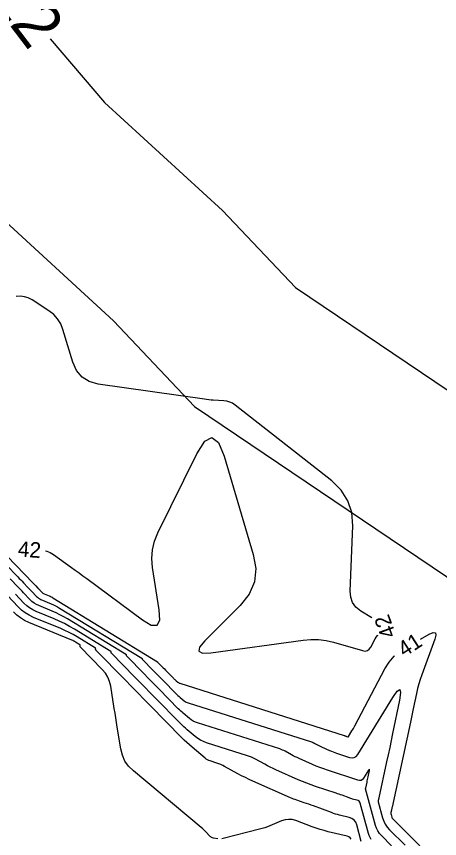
# Model space of a CAD drawing. Extents: x 2384780 to 2405861, y 547869 to 573706.
# Drawn here: x 2390064.8 to 2390119.4, y 552612 to 552718.1 of the extents above; entities that cross this region are included whole.
import ezdxf

# ---------------------------------------------------------------- set-up
doc = ezdxf.new("R2010")
doc.units = 0
for name, color, linetype in [('Old_Level_60', 7, 'Continuous'), ('Old_Level_61', 7, 'Continuous'), ('Prop Buffer Zone 1', 7, 'Continuous'), ('Prop Buffer Zone 2', 7, 'Continuous')]:
    doc.layers.add(name, color=color, linetype=linetype)

msp = doc.modelspace()

# ---------------------------------------------------------------- linework, layer by layer
at = {"layer": 'Old_Level_60'}
for points in [[(2390110.64475, 552640.44975), (2390109.2225, 552641.3405), (2390108.6045, 552641.835), (2390108.172, 552642.428), (2390107.92525, 552643.119), (2390107.86425, 552643.90825), (2390108.18375, 552652.326), (2390108.06625, 552654.0435), (2390107.5765, 552655.58875), (2390106.71475, 552656.96175), (2390105.48075, 552658.16225), (2390093.0315, 552667.9315), (2390092.69425, 552668.1585), (2390092.33525, 552668.327), (2390091.95425, 552668.43725), (2390091.55125, 552668.4895), (2390090.19925, 552668.5645), (2390089.90975, 552668.5835), (2390089.621, 552668.60925), (2390089.33275, 552668.641), (2390089.04525, 552668.679), (2390075.36625, 552670.64375), (2390074.20425, 552670.958), (2390073.268, 552671.53475), (2390072.55775, 552672.374), (2390072.07275, 552673.47575), (2390070.79725, 552677.7035), (2390070.51225, 552678.425), (2390070.11775, 552679.06425), (2390069.6135, 552679.62125), (2390068.99975, 552680.09575), (2390066.81525, 552681.511), (2390066.33675, 552681.7665), (2390065.837, 552681.9265), (2390065.3165, 552681.991), (2390064.77475, 552681.96)], [(2390068.55975, 552649.12775), (2390068.71075, 552649.09025), (2390069.15925, 552648.9015), (2390069.584, 552648.64125), (2390071.901, 552646.9805), (2390072.3965, 552646.6235), (2390072.8905, 552646.264), (2390073.38275, 552645.9025), (2390073.8735, 552645.53875), (2390081.04575, 552640.194), (2390082.19825, 552639.51925), (2390082.94625, 552639.51425), (2390083.2895, 552640.17875), (2390083.22825, 552641.51275), (2390082.36725, 552646.96475), (2390082.27125, 552648.11975), (2390082.35175, 552649.24775), (2390082.60875, 552650.34925), (2390083.0425, 552651.424), (2390088.0645, 552661.63375), (2390089.0925, 552663.25575), (2390090.0245, 552663.7465), (2390090.8605, 552663.10575), (2390091.6005, 552661.3335), (2390095.3555, 552648.64625), (2390095.671, 552646.8155), (2390095.49725, 552645.109), (2390094.834, 552643.52725), (2390093.68125, 552642.07), (2390089.11625, 552637.51375), (2390088.4315, 552636.683), (2390088.3335, 552636.1435), (2390088.82225, 552635.8955), (2390089.898, 552635.939), (2390101.815, 552637.58425), (2390102.79775, 552637.669), (2390103.773, 552637.651), (2390104.741, 552637.53), (2390105.7015, 552637.3065), (2390109.45125, 552636.22825), (2390109.78625, 552636.17925), (2390110.07525, 552636.2385), (2390110.318, 552636.40575), (2390110.51475, 552636.68125), (2390111.08225, 552637.7575), (2390111.21725, 552637.975), (2390111.37875, 552638.16675), (2390111.459, 552638.23725)], [(2390056.9005, 552655.33525), (2390066.975, 552644.94), (2390067.0595, 552644.8525), (2390067.144, 552644.76475), (2390067.22825, 552644.67675), (2390067.312, 552644.5885), (2390067.58575, 552644.3), (2390067.6445, 552644.238), (2390067.70325, 552644.17625), (2390067.76175, 552644.1145), (2390067.8205, 552644.05275), (2390068.10025, 552643.75775), (2390068.16275, 552643.6985), (2390068.23025, 552643.6465), (2390068.30325, 552643.602), (2390068.381, 552643.565), (2390069.0055, 552643.30675), (2390069.138, 552643.24875), (2390069.268, 552643.186), (2390069.3955, 552643.118), (2390069.52025, 552643.045), (2390082.997, 552634.806), (2390083.00125, 552634.8025), (2390083.00425, 552634.7985), (2390083.00575, 552634.79375), (2390083.00625, 552634.78825), (2390083.005, 552634.76925), (2390083.00525, 552634.7655), (2390083.00625, 552634.76175), (2390083.00775, 552634.7585), (2390083.01025, 552634.7555), (2390083.73125, 552634.0195), (2390083.88575, 552633.86175), (2390084.04025, 552633.70425), (2390084.19475, 552633.5465), (2390084.34925, 552633.38875), (2390085.09875, 552632.624), (2390085.1695, 552632.5535), (2390085.24175, 552632.48475), (2390085.31575, 552632.418), (2390085.3915, 552632.35275), (2390085.6415, 552632.143), (2390085.69675, 552632.101), (2390085.75525, 552632.065), (2390085.817, 552632.03475), (2390085.882, 552632.01075), (2390107.088, 552625.294), (2390107.1005, 552625.2895), (2390107.113, 552625.2845), (2390107.12525, 552625.279), (2390107.137, 552625.27275), (2390107.1755, 552625.25175), (2390107.18375, 552625.24725), (2390107.192, 552625.243), (2390107.2005, 552625.239), (2390107.209, 552625.235), (2390107.30575, 552625.19225), (2390107.3265, 552625.1835), (2390107.3475, 552625.175), (2390107.3685, 552625.16725), (2390107.39, 552625.15975), (2390107.54225, 552625.109), (2390107.57325, 552625.10325), (2390107.60025, 552625.10725), (2390107.62375, 552625.12175), (2390107.6435, 552625.146)], [(2390067.71325, 552642.03675), (2390067.38775, 552642.19125), (2390067.08375, 552642.37725), (2390066.801, 552642.59425), (2390066.54, 552642.84275), (2390065.72175, 552643.70475), (2390065.5465, 552643.8895), (2390065.37125, 552644.07425), (2390065.196, 552644.259), (2390065.02075, 552644.444), (2390064.003, 552645.5165)], [(2390109.287, 552611.591), (2390108.705, 552613.751), (2390108.568, 552614.0945), (2390108.36075, 552614.366), (2390108.08375, 552614.5655), (2390107.737, 552614.6935), (2390106.48925, 552614.9935), (2390106.22325, 552615.062), (2390105.9595, 552615.13825), (2390105.69825, 552615.2225), (2390105.4395, 552615.315), (2390103.112, 552616.1855), (2390102.8205, 552616.29325), (2390102.528, 552616.398), (2390102.2345, 552616.50025), (2390101.94, 552616.59975), (2390100.97675, 552616.9205), (2390100.77125, 552616.9915), (2390100.56775, 552617.0675), (2390100.366, 552617.14825), (2390100.166, 552617.234), (2390095.31325, 552619.37975), (2390094.82225, 552619.60325), (2390094.33625, 552619.83725), (2390093.85575, 552620.082), (2390093.3805, 552620.33725), (2390091.6555, 552621.28775), (2390091.41225, 552621.41425), (2390091.1635, 552621.52825), (2390090.90975, 552621.62975), (2390090.65025, 552621.719), (2390089.79475, 552621.99), (2390089.616, 552622.05625), (2390089.44625, 552622.139), (2390089.28525, 552622.238), (2390089.1335, 552622.3535), (2390087.465, 552623.7545), (2390087.11125, 552624.05875), (2390086.76525, 552624.3715), (2390086.427, 552624.6925), (2390086.09625, 552625.02175), (2390082.09, 552629.11075), (2390081.27425, 552629.94325), (2390080.4585, 552630.776), (2390079.6425, 552631.6085), (2390078.82675, 552632.441), (2390075.06275, 552636.28275), (2390075.04425, 552636.3055), (2390075.0315, 552636.33075), (2390075.0245, 552636.35775), (2390075.0235, 552636.38725), (2390075.02925, 552636.48675), (2390075.028, 552636.50675), (2390075.022, 552636.52425), (2390075.011, 552636.53925), (2390074.99525, 552636.5515), (2390072.626, 552638), (2390072.113, 552638.3), (2390071.5895, 552638.57925), (2390071.05525, 552638.83775), (2390070.51075, 552639.0755), (2390066.99825, 552640.528), (2390066.448, 552640.7895), (2390065.934, 552641.10375), (2390065.45625, 552641.47075), (2390065.01475, 552641.8905), (2390063.632, 552643.34775)], [(2390080.0525, 552632.836), (2390077.05025, 552635.90025), (2390077.0355, 552635.9185), (2390077.02525, 552635.9385), (2390077.01975, 552635.96025), (2390077.019, 552635.9835), (2390077.0235, 552636.063), (2390077.0225, 552636.079), (2390077.01775, 552636.09275), (2390077.009, 552636.10475), (2390076.9965, 552636.11475), (2390072.2935, 552638.99), (2390071.65325, 552639.36425), (2390071, 552639.71275), (2390070.33325, 552640.0355), (2390069.65375, 552640.33225), (2390067.35575, 552641.2825), (2390066.91775, 552641.4905), (2390066.50875, 552641.7405), (2390066.12875, 552642.0325), (2390065.7775, 552642.3665), (2390064.677, 552643.52625)], [(2390113.191, 552611.0495), (2390111.884, 552612.34725), (2390111.626, 552612.638), (2390111.4125, 552612.95475), (2390111.24325, 552613.29725), (2390111.11825, 552613.6655), (2390109.8495, 552618.37475), (2390109.8475, 552618.3835), (2390109.84675, 552618.39225), (2390109.84725, 552618.401), (2390109.8485, 552618.41), (2390109.85475, 552618.43875), (2390109.856, 552618.445), (2390109.8575, 552618.45125), (2390109.85875, 552618.4575), (2390109.86, 552618.46375), (2390110.0295, 552619.251), (2390110.0655, 552619.41975), (2390110.10125, 552619.58875), (2390110.1365, 552619.7575), (2390110.17125, 552619.9265), (2390110.33975, 552620.748), (2390110.3595, 552620.883), (2390110.347, 552620.9355), (2390110.30175, 552620.90575), (2390110.224, 552620.79375), (2390109.595, 552619.7675), (2390109.4465, 552619.5855), (2390109.2705, 552619.4785), (2390109.067, 552619.447), (2390108.836, 552619.49075), (2390104.95025, 552620.78475), (2390104.45525, 552620.95625), (2390103.9645, 552621.13925), (2390103.47825, 552621.33375), (2390102.9965, 552621.54), (2390101.26475, 552622.30575), (2390101.01325, 552622.42025), (2390100.76425, 552622.54025), (2390100.518, 552622.66575), (2390100.2745, 552622.7965), (2390099.483, 552623.2325), (2390099.3115, 552623.3215), (2390099.13625, 552623.402), (2390098.9575, 552623.4735), (2390098.77475, 552623.53625), (2390088.18375, 552626.891), (2390087.89325, 552626.9985), (2390087.61775, 552627.13275), (2390087.3565, 552627.29375), (2390087.11, 552627.481), (2390086.329, 552628.137), (2390086.1635, 552628.2795), (2390086.0015, 552628.42575), (2390085.843, 552628.57625), (2390085.68825, 552628.73025), (2390083.2205, 552631.249), (2390082.735, 552631.7445), (2390082.24925, 552632.24), (2390081.76375, 552632.7355), (2390081.27825, 552633.23125), (2390079.03775, 552635.51775), (2390079.02675, 552635.5315), (2390079.01925, 552635.54625), (2390079.015, 552635.5625), (2390079.0145, 552635.58), (2390079.01775, 552635.63925), (2390079.017, 552635.651), (2390079.0135, 552635.6615), (2390079.007, 552635.6705), (2390078.9975, 552635.67775), (2390071.384, 552640.3325), (2390070.908, 552640.61075), (2390070.42225, 552640.87), (2390069.92675, 552641.10975), (2390069.4215, 552641.33025), (2390067.71325, 552642.03675)], [(2390090.77625, 552611.954), (2390090.20925, 552612.03975), (2390090.0925, 552612.067), (2390089.985, 552612.112), (2390089.88675, 552612.17475), (2390089.79775, 552612.2555), (2390089.1985, 552612.89125), (2390089.068, 552613.0255), (2390088.93375, 552613.1555), (2390088.79575, 552613.2815), (2390088.65375, 552613.40325), (2390079.8855, 552620.70175), (2390079.28075, 552621.29825), (2390078.8095, 552621.97075), (2390078.471, 552622.71925), (2390078.266, 552623.5435), (2390077.81325, 552626.36025), (2390077.7165, 552626.96375), (2390077.6195, 552627.5675), (2390077.5225, 552628.171), (2390077.4255, 552628.7745), (2390076.96125, 552631.664), (2390076.81925, 552632.26175), (2390076.5925, 552632.8165), (2390076.281, 552633.32875), (2390075.8845, 552633.798), (2390073.075, 552636.66525), (2390073.053, 552636.69275), (2390073.03775, 552636.72275), (2390073.0295, 552636.7555), (2390073.028, 552636.79075), (2390073.035, 552636.9105), (2390073.0335, 552636.9345), (2390073.02625, 552636.9555), (2390073.01325, 552636.9735), (2390072.99425, 552636.9885), (2390072.43475, 552637.3305), (2390072.3135, 552637.40125), (2390072.19, 552637.46725), (2390072.06375, 552637.52825), (2390071.93525, 552637.5845), (2390066.3955, 552639.87525), (2390065.8515, 552640.1335), (2390065.3435, 552640.444), (2390064.87125, 552640.80675), (2390064.435, 552641.22175)], [(2390116.938, 552637.73275), (2390118.02975, 552638.3395), (2390118.548, 552638.5605), (2390118.84675, 552638.526), (2390118.926, 552638.236), (2390118.78625, 552637.6905), (2390117.09125, 552633.11775), (2390116.8845, 552632.52575), (2390116.701, 552631.9275), (2390116.54025, 552631.3225), (2390116.40275, 552630.711), (2390115.991, 552628.7025), (2390115.90225, 552628.27225), (2390115.8125, 552627.84225), (2390115.7215, 552627.41225), (2390115.62975, 552626.98275), (2390113.27025, 552616.00975), (2390113.25, 552615.916), (2390113.23, 552615.82225), (2390113.20975, 552615.7285), (2390113.1895, 552615.635), (2390113.12375, 552615.32875), (2390113.11375, 552615.26325), (2390113.1115, 552615.198), (2390113.117, 552615.13275), (2390113.1305, 552615.068), (2390113.21775, 552614.744), (2390113.2405, 552614.67675), (2390113.2715, 552614.6145), (2390113.31025, 552614.55675), (2390113.35725, 552614.50375), (2390116.84025, 552611.04625)], [(2390107.6435, 552625.146), (2390108.09075, 552625.87525), (2390108.18525, 552626.03225), (2390108.277, 552626.19075), (2390108.3665, 552626.35075), (2390108.45325, 552626.512), (2390112.35, 552633.90075), (2390112.88075, 552634.757), (2390113.516, 552635.511), (2390113.58775, 552635.574)], [(2390110.58275, 552611.85525), (2390110.42375, 552612.09075), (2390110.298, 552612.34525), (2390110.20525, 552612.619), (2390109.15175, 552616.52875), (2390109.09125, 552616.6805), (2390108.99975, 552616.80025), (2390108.87725, 552616.8885), (2390108.724, 552616.945), (2390108.173, 552617.0775), (2390108.0555, 552617.10775), (2390107.939, 552617.1415), (2390107.82375, 552617.17875), (2390107.7095, 552617.2195), (2390106.81, 552617.556), (2390106.61675, 552617.62725), (2390106.423, 552617.69675), (2390106.22875, 552617.76425), (2390106.03375, 552617.83025), (2390103.392, 552618.71), (2390102.8285, 552618.905), (2390102.27, 552619.11325), (2390101.7165, 552619.33475), (2390101.16825, 552619.5695), (2390098.289, 552620.84275), (2390097.91775, 552621.01175), (2390097.55025, 552621.18875), (2390097.18675, 552621.37375), (2390096.8275, 552621.56675), (2390095.6595, 552622.2105), (2390095.4065, 552622.34175), (2390095.148, 552622.4605), (2390094.88375, 552622.566), (2390094.61425, 552622.65875), (2390089.306, 552624.34025), (2390088.917, 552624.48425), (2390088.5475, 552624.66425), (2390088.1975, 552624.87975), (2390087.86725, 552625.131), (2390086.8205, 552626.00975), (2390086.59875, 552626.20075), (2390086.38175, 552626.397), (2390086.1695, 552626.59825), (2390085.962, 552626.805), (2390082.65525, 552630.17975), (2390082.0045, 552630.844), (2390081.354, 552631.508), (2390080.70325, 552632.172), (2390080.0525, 552632.836)], [(2390107.98225, 552611.894), (2390107.852, 552612.065), (2390107.6775, 552612.19075), (2390107.459, 552612.27125), (2390105.01825, 552612.8585), (2390104.4975, 552612.992), (2390103.98175, 552613.1415), (2390103.47075, 552613.3065), (2390102.9645, 552613.487), (2390100.83225, 552614.28475), (2390100.37625, 552614.4105), (2390099.922, 552614.446), (2390099.47, 552614.3915), (2390099.01975, 552614.2465), (2390097.50875, 552613.60775), (2390097.18275, 552613.47725), (2390096.8525, 552613.35975), (2390096.518, 552613.25525), (2390096.179, 552613.1635), (2390091.46425, 552611.9865), (2390091.2935, 552611.9525)]]:
    msp.add_lwpolyline(points, dxfattribs=at)
at = {"layer": 'Old_Level_61'}
msp.add_lwpolyline([(2390063.49125, 552647.29425), (2390064.99725, 552645.7405), (2390065.17625, 552645.55525), (2390065.35475, 552645.36975), (2390065.5325, 552645.1835), (2390065.71, 552644.997), (2390066.289, 552644.38675), (2390066.41325, 552644.256), (2390066.53725, 552644.12525), (2390066.66125, 552643.9945), (2390066.78525, 552643.86375), (2390067.377, 552643.24025), (2390067.509, 552643.11475), (2390067.65225, 552643.00475), (2390067.806, 552642.91075), (2390067.97075, 552642.8325), (2390069.2915, 552642.28625), (2390069.57175, 552642.164), (2390069.84675, 552642.03075), (2390070.116, 552641.88725), (2390070.38, 552641.73275), (2390080.99275, 552635.24475), (2390081.0015, 552635.23775), (2390081.0075, 552635.22925), (2390081.011, 552635.2195), (2390081.01175, 552635.20825), (2390081.0095, 552635.16925), (2390081.00975, 552635.16125), (2390081.01175, 552635.15375), (2390081.015, 552635.14675), (2390081.02025, 552635.1405), (2390082.5075, 552633.6225), (2390082.82625, 552633.29725), (2390083.14475, 552632.972), (2390083.4635, 552632.64675), (2390083.78225, 552632.3215), (2390085.328, 552630.744), (2390085.47375, 552630.59875), (2390085.62325, 552630.457), (2390085.776, 552630.319), (2390085.932, 552630.18475), (2390086.4475, 552629.75175), (2390086.5615, 552629.66525), (2390086.682, 552629.59075), (2390086.8095, 552629.52875), (2390086.9435, 552629.47925), (2390102.85225, 552624.44025), (2390102.989, 552624.39325), (2390103.123, 552624.3395), (2390103.25425, 552624.27925), (2390103.38275, 552624.21275), (2390103.7975, 552623.984), (2390103.887, 552623.936), (2390103.9775, 552623.89), (2390104.06875, 552623.846), (2390104.161, 552623.804), (2390105.20425, 552623.34275), (2390105.42875, 552623.2465), (2390105.6555, 552623.15575), (2390105.88425, 552623.0705), (2390106.115, 552622.9905), (2390107.761, 552622.4425), (2390108.094, 552622.37925), (2390108.38725, 552622.42475), (2390108.641, 552622.57875), (2390108.85525, 552622.8415), (2390113.3515, 552630.1765), (2390113.93025, 552631.01125), (2390114.26675, 552631.23275), (2390114.36125, 552630.84125), (2390114.21325, 552629.83625), (2390113.33475, 552625.5515), (2390113.1455, 552624.6335), (2390112.95375, 552623.716), (2390112.76, 552622.799), (2390112.56425, 552621.8825), (2390111.56575, 552617.23925), (2390111.55475, 552617.188), (2390111.54375, 552617.13675), (2390111.53275, 552617.0855), (2390111.5215, 552617.03425), (2390111.4855, 552616.86675), (2390111.48, 552616.83075), (2390111.47875, 552616.795), (2390111.482, 552616.7595), (2390111.48925, 552616.724), (2390112.0495, 552614.645), (2390112.1955, 552614.21475), (2390112.39325, 552613.8145), (2390112.64275, 552613.44425), (2390112.94425, 552613.104), (2390114.95925, 552611.104)], dxfattribs=at)
at = {"layer": 'Prop Buffer Zone 1'}
msp.add_lwpolyline([(2390053.21825, 552703.08025), (2390061.76875, 552693.08075), (2390077.3455, 552678.805), (2390087.792, 552667.7495), (2390132.83325, 552637.338)], dxfattribs=at)
at = {"layer": 'Prop Buffer Zone 2'}
msp.add_lwpolyline([(2390069.174, 552715.195), (2390076.17875, 552707.00325), (2390091.3885, 552693.06375), (2390100.813, 552683.09), (2390144.025, 552653.9135)], dxfattribs=at)

# ---------------------------------------------------------------- texts
at = {"layer": 'Old_Level_60'}
for s, rotation, p in [('42', 355.9489806, (2390064.93875, 552648.39075)), ('42', 110.2024167, (2390113.81925, 552638.2635)), ('41', 32.7976806, (2390114.8315, 552635.341))]:
    msp.add_text(s, height=2, rotation=rotation, dxfattribs=at).set_placement(p)
at = {"layer": 'Prop Buffer Zone 2'}
msp.add_text('BZ2', height=6, rotation=307.2212722, dxfattribs=at).set_placement((2390057.6015, 552725.26725))

doc.saveas('drawing.dxf')
